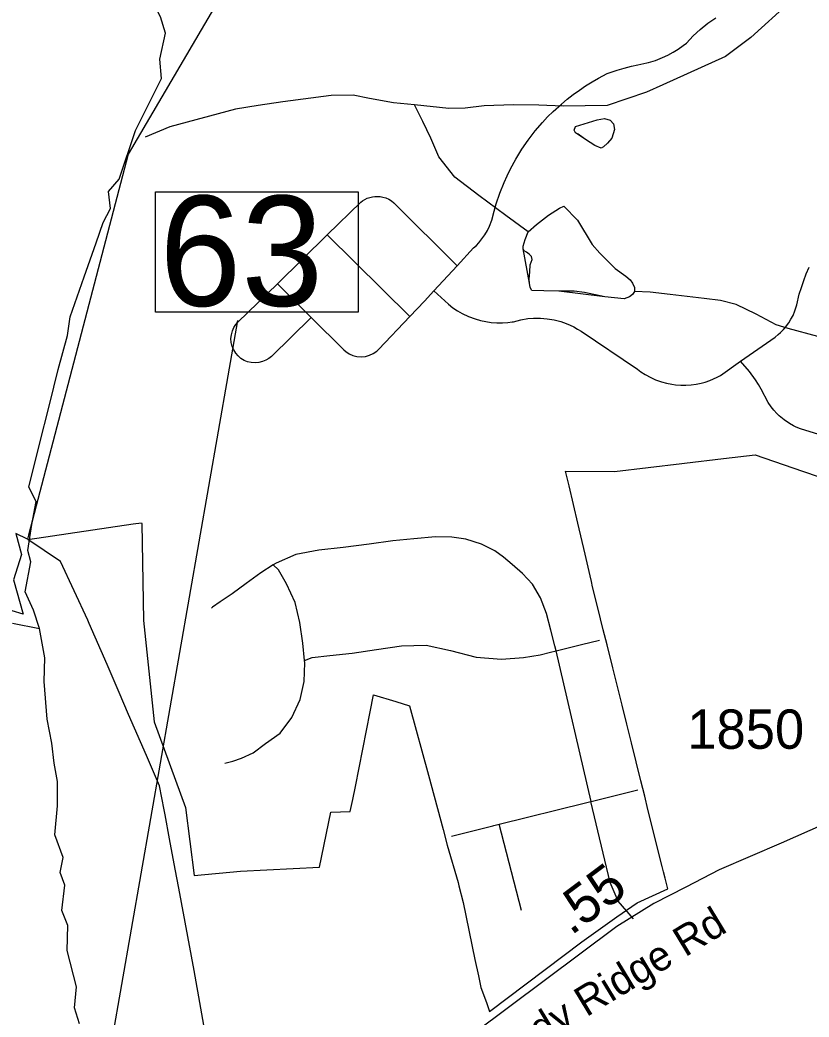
# Model space of a CAD drawing. Extents: x 1662474 to 1856135, y 779280 to 917889.
# Drawn here: x 1697773 to 1700283, y 841271 to 844441 of the extents above; entities that cross this region are included whole.
import ezdxf

# ---------------------------------------------------------------- set-up
doc = ezdxf.new("R2010")
doc.units = 0
for name, color, linetype in [('Exist Boundary Political City Limit New', 7, 'Continuous'), ('Exist Hydrographic Creek Single Shore', 7, 'Continuous'), ('Exist Hydrographic Misc Water Feature', 7, 'Continuous'), ('Exist Road Non-System Type 51', 7, 'Continuous'), ('Exist Road Secondary Mileage Hundredths English Label', 7, 'Continuous'), ('Exist Road Secondary Structure Standard Bridge Number Label', 7, 'Continuous'), ('Exist Road Secondary Type 51 Attributed', 7, 'Continuous'), ('Exist Road Secondary Type 51 Label', 7, 'Continuous'), ('Exist Road Secondary Type 51 Number Label', 7, 'Continuous'), ('Map Preparation Boundary City Limit Buffer Line', 7, 'Continuous')]:
    doc.layers.add(name, color=color, linetype=linetype)

msp = doc.modelspace()

# ---------------------------------------------------------------- linework, layer by layer
at = {"layer": 'Exist Boundary Political City Limit New'}
for points in [[(1698467.4, 844610.9), (1698117.4, 844014.4), (1697800.4, 842802.7), (1697797.1, 842790.2), (1697759.9, 842808.9), (1697778.6, 842742.1), (1697752.8, 842661.1), (1697783.4, 842551.6), (1697677.9, 842584.1)], [(1698474.8, 841734.9), (1698725.9, 841747.6), (1698761.9, 841922.9), (1698824.1, 841924.7), (1698832.2, 841962.7), (1698841.1, 842003.9), (1698887.4, 842241.2), (1698898.1, 842295.4), (1698969.1, 842273.9), (1699012.2, 842260.6), (1699072.4, 842039.7), (1699119.5, 841867.1), (1699131.6, 841817.6), (1699166.6, 841698.6), (1699169.4, 841687.7), (1699182.5, 841635.4), (1699220.4, 841454.4), (1699231.5, 841401.9), (1699239.4, 841364.6), (1699256.9, 841316.9), (1699267.1, 841289.1), (1699559.9, 841510.1), (1699671.2, 841589.4), (1699736.6, 841634), (1699834.2, 841678.8), (1699825, 841712.1), (1699819.9, 841732.6), (1699815.5, 841750.1), (1699805.4, 841791.1), (1699790.6, 841851.2), (1699770.8, 841931.4), (1699760.4, 841973.1), (1699748.4, 842021.6), (1699718.5, 842142.5), (1699703.8, 842202.3), (1699688.8, 842263), (1699674.1, 842321.9), (1699659.4, 842381.7), (1699641.4, 842454.9), (1699628.5, 842502.6), (1699611, 842571.9), (1699594.1, 842638.5), (1699590.9, 842655.5), (1699587.2, 842673.8), (1699571, 842742.7), (1699547.6, 842841.4), (1699519.8, 842959.5), (1699508.5, 843006.9), (1699664.4, 843005.4), (1699878.8, 843031), (1699887.1, 843032), (1700011.4, 843046.4), (1700112, 843058.1), (1700261.8, 843006.7), (1700271.9, 843003.2), (1701008.9, 842750.2)], [(1698397.8, 841023.2), (1698327.1, 841419.1), (1698278.5, 841680.4), (1698267, 841741.6), (1698249, 841837.7), (1698234.8, 841914.4), (1698231.9, 841929.9), (1698217.6, 842006.2), (1698175.6, 842102.3), (1698119, 842233.2), (1698089, 842302.6), (1698050.8, 842391.4), (1697994, 842522.3), (1697989, 842533), (1697902.8, 842718.9), (1697798.8, 842789.4), (1698133.2, 842838.9), (1698160.5, 842842.4), (1698160.6, 842840.4), (1698166, 842532), (1698200, 842209.9), (1698299.5, 841937.5), (1698327.4, 841721), (1698474.8, 841734.9)]]:
    msp.add_lwpolyline(points, dxfattribs=at)
at = {"layer": 'Exist Hydrographic Creek Single Shore'}
for points in [[(1698236, 844398.8), (1698220.8, 844451), (1698186.9, 844516.6), (1698172.8, 844575.9), (1698167.2, 844626.8), (1698165.4, 844683.2), (1698135.8, 844837.8), (1698129.4, 844962.5), (1698129.1, 845000)], [(1698180.4, 844168.6), (1698190.9, 844189.1), (1698224.1, 844254.9), (1698217.9, 844316.3), (1698236, 844398.8)], [(1698054.9, 843895.4), (1698089, 843935), (1698140.8, 844089.6), (1698180.4, 844168.6)], [(1697835.2, 842506.2), (1697816.9, 842564.5), (1697790.1, 842622.5), (1697807.6, 842718.2), (1697799, 842753.9), (1697811.6, 842837.2), (1697824.8, 842909.9), (1697801.9, 842956.1), (1697834.8, 843088.3), (1697867.5, 843218), (1697895, 843330.3), (1697924.5, 843438.4), (1697933.1, 843496.9), (1697977.2, 843624.2), (1698015.5, 843732.4), (1698038.6, 843797.2), (1698061.8, 843841.3), (1698054.9, 843895.4)], [(1697749.9, 842523.8), (1697835.2, 842506.2)], [(1697882.2, 842078.4), (1697874.9, 842141.9), (1697860.4, 842218.1), (1697850.8, 842337.4), (1697852.8, 842413.3), (1697835.2, 842506.2)], [(1697963, 841249.1), (1697946.8, 841300.5), (1697953.4, 841366.6), (1697923.9, 841482.4), (1697926, 841562.2), (1697906.9, 841609.4), (1697916.6, 841690.8), (1697901.6, 841730.9), (1697910.8, 841778.7), (1697884, 841850.6), (1697893.2, 841942.8), (1697893.2, 842020.4), (1697882.2, 842078.4)]]:
    msp.add_lwpolyline(points, dxfattribs=at)
at = {"layer": 'Exist Hydrographic Misc Water Feature'}
for points in [[(1700221.8, 844497.9), (1700098.2, 844385.5), (1700017.5, 844324.9), (1699818.2, 844235.4), (1699765.8, 844211.8), (1699641.3, 844169.1), (1699571.3, 844168.2), (1699501.3, 844167.1), (1699423.2, 844170.4), (1699343.2, 844171.1), (1699249.5, 844168.2), (1699189.2, 844161.1), (1699137.2, 844159.7), (1699028.3, 844171)], [(1699028.3, 844171), (1698961.3, 844178.1), (1698885.6, 844191.2), (1698833.7, 844202), (1698763.7, 844201), (1698609.4, 844181.2), (1698531.5, 844169.6), (1698459.2, 844157.1), (1698250.5, 844101.5), (1698171.8, 844068.6)], [(1699389.3, 843767.3), (1699318.7, 843819.6), (1699233.3, 843882.9), (1699156.5, 843941.9), (1699105.2, 844006.1), (1699079.9, 844064.9), (1699054.7, 844118.8), (1699028.3, 844171)], [(1699571.9, 844060.7), (1699548.3, 844078.3), (1699540.3, 844082.6), (1699536.4, 844090.9), (1699540.5, 844102.3), (1699608.8, 844123.9), (1699632.8, 844127.5), (1699650.6, 844123), (1699660.6, 844111.4), (1699664.3, 844093.2), (1699656, 844065.5), (1699641.8, 844049.3), (1699629.6, 844037.3), (1699621.5, 844033.3), (1699601.8, 844041.9), (1699571.9, 844060.7)], [(1699571.9, 844060.7), (1699540.3, 844082.6), (1699536.4, 844090.9), (1699540.5, 844102.3), (1699608.8, 844123.9), (1699632.8, 844127.5), (1699650.6, 844123), (1699660.6, 844111.4), (1699664.3, 844093.2), (1699656, 844065.5), (1699641.8, 844049.3), (1699629.6, 844037.3), (1699621.5, 844033.3), (1699601.8, 844041.9), (1699571.9, 844060.7)], [(1699389.3, 843767.3), (1699416, 843790.5), (1699454.7, 843820.1), (1699489, 843843.2), (1699503.1, 843849.5), (1699546.5, 843804.3), (1699593.6, 843727.8), (1699617.3, 843699.5), (1699666.5, 843650.8), (1699700, 843626.4), (1699713.9, 843614.6), (1699721.9, 843604.6), (1699727.9, 843590.5), (1699728.1, 843578.2)], [(1699389.3, 843767.3), (1699416, 843790.5), (1699454.7, 843820.1), (1699489, 843843.2), (1699503.1, 843849.5), (1699546.5, 843804.3), (1699593.6, 843727.8), (1699617.3, 843699.5), (1699666.5, 843650.8), (1699700, 843626.4), (1699713.9, 843614.6), (1699721.9, 843604.6), (1699727.9, 843590.5), (1699728.1, 843578.2)], [(1699728.1, 843578.2), (1699721.3, 843568.5), (1699712, 843561.3), (1699695.2, 843554.3), (1699633.2, 843561.3), (1699568.8, 843574.9), (1699535.6, 843578.8), (1699487.5, 843579), (1699439.6, 843580), (1699401.3, 843580.8), (1699396.5, 843590.7), (1699393.8, 843604.7), (1699393.1, 843617), (1699394.5, 843640.8), (1699396.5, 843662.9), (1699402.9, 843680), (1699400, 843689.1), (1699393.1, 843696.6), (1699384.9, 843702.5), (1699377.3, 843706.8), (1699374.3, 843713.5), (1699373.3, 843722.5), (1699379.7, 843742.8), (1699389.3, 843767.3)], [(1699728.1, 843578.2), (1699721.3, 843568.5), (1699712, 843561.3), (1699695.2, 843554.3), (1699633.2, 843561.3), (1699487.5, 843579), (1699439.6, 843580), (1699401.3, 843580.8), (1699396.5, 843590.7), (1699393.8, 843604.7), (1699374.3, 843713.5), (1699373.3, 843722.5), (1699379.7, 843742.8), (1699389.3, 843767.3)], [(1700311.1, 843435.1), (1700216.1, 843460), (1700178.3, 843472.2), (1700114.6, 843505.5), (1700051.1, 843536.3), (1700001.1, 843548.8), (1699949.2, 843555.6), (1699841.5, 843568.5), (1699777.6, 843575.6), (1699728.1, 843578.2)]]:
    msp.add_lwpolyline(points, dxfattribs=at)
at = {"layer": 'Exist Road Non-System Type 51'}
for p, q in [((1698592.1, 843602.5), (1698750.6, 843757.7)), ((1698750.6, 843757.7), (1699013.6, 843498.6)), ((1699090, 843579.7), (1699164, 843659.8)), ((1698592.1, 843602.5), (1698699.8, 843495.7)), ((1699589.6, 841956.4), (1699478.6, 842435.5)), ((1699368.6, 841610.2), (1699297.1, 841884.2))]:
    msp.add_line(p, q, dxfattribs=at)
for points in [[(1699164, 843659.8), (1699216.2, 843716.4), (1699224.9, 843724.4), (1699232.8, 843732.4), (1699242.8, 843744.8), (1699251.9, 843757.9), (1699260.1, 843771.6), (1699266.6, 843786), (1699273.8, 843804.6), (1699281.1, 843833.2), (1699287.9, 843856.6), (1699299.4, 843890.7), (1699312.9, 843924), (1699322.6, 843945.9), (1699333.1, 843967.4), (1699350.6, 843998.9), (1699369.2, 844029.9), (1699390.2, 844059.2), (1699411.8, 844088.4), (1699435.4, 844115.4), (1699451.6, 844132.9), (1699469, 844150), (1699495.8, 844173.9), (1699514.1, 844189.4), (1699532.8, 844204.1), (1699552.5, 844218.2), (1699572.4, 844231.4), (1699593.1, 844244.2), (1699613.6, 844256.1), (1699640.6, 844270.5), (1699672.4, 844281.5), (1699695.2, 844288.4), (1699718.4, 844294.4), (1699738.4, 844298.9), (1699766.9, 844304.6), (1699772.4, 844305.9), (1699794.5, 844312.5), (1699816.5, 844321.4), (1699833.6, 844329.6), (1699850.6, 844338.5), (1699866.9, 844348.7), (1699882.6, 844359.8), (1699892.9, 844367.9), (1699914.1, 844390.4), (1699936.8, 844411.2), (1699960.6, 844430.6), (1699986.1, 844448.2)], [(1698750.6, 843757.7), (1698857.8, 843862.1), (1698863.2, 843866), (1698870.6, 843870.5), (1698878.1, 843874.2), (1698886.1, 843876.5), (1698894.2, 843878.7), (1698902.6, 843880.2), (1698910.8, 843879.9), (1698919.1, 843879.7), (1698927.9, 843878.1), (1698937.2, 843875.5), (1698946.6, 843871), (1698955.1, 843866), (1698963, 843859.8), (1699164, 843659.8)], [(1700065.4, 843356.4), (1700174.8, 843432.8), (1700185.2, 843441.1), (1700192.6, 843447.9), (1700201.9, 843457.4), (1700208.4, 843464.8), (1700218.4, 843478.1), (1700225.4, 843489.7), (1700232, 843501.5), (1700238.2, 843516.7), (1700244.6, 843535.4), (1700251.9, 843568.9), (1700258.5, 843591), (1700265.9, 843612.8), (1700274.2, 843634.2), (1700283.9, 843655.2)], [(1698699.8, 843495.7), (1698573, 843371.6), (1698564.9, 843365.2), (1698555.6, 843359.5), (1698544.6, 843355.2), (1698533.1, 843352.2), (1698521.2, 843351.1), (1698509.1, 843351.9), (1698497.6, 843354.5), (1698486.4, 843358.9), (1698476.4, 843365.2), (1698467.4, 843373.2), (1698459.6, 843381.8), (1698453.2, 843392.2), (1698448.6, 843403.1), (1698445.6, 843416.2), (1698444.6, 843428), (1698445.9, 843440.1), (1698449.4, 843452.7), (1698454.1, 843463.4), (1698459.9, 843472.6), (1698466.6, 843480.5), (1698592.1, 843602.5)], [(1699013.6, 843498.6), (1699059.6, 843546.9), (1699090, 843579.7)], [(1699090, 843579.7), (1699136.1, 843537.4), (1699150.4, 843526.2), (1699164.6, 843516.2), (1699180, 843507.8), (1699200, 843498.1), (1699221, 843490.8), (1699237.8, 843485.8), (1699255.1, 843482.4), (1699272.4, 843479.4), (1699290, 843478.1), (1699307.9, 843478.1), (1699325.4, 843479.4), (1699338.9, 843481), (1699343, 843481.8), (1699366.6, 843488.1), (1699388.4, 843491.5), (1699406.2, 843493.1), (1699428.6, 843493.1), (1699450.6, 843491.2), (1699472.6, 843487.6), (1699494.1, 843482.1), (1699511, 843476), (1699523.1, 843470.8), (1699535.1, 843465.2), (1699546.9, 843458.4), (1699558.2, 843451.4), (1699737.5, 843331.4), (1699748, 843322.8), (1699761.6, 843314.1), (1699779.8, 843303.9), (1699794.8, 843297.5), (1699814.1, 843290.4), (1699830.1, 843286.2), (1699846.4, 843283.1), (1699858.2, 843281.2), (1699874.8, 843280.5), (1699891.6, 843280.2), (1699907.9, 843281.2), (1699924.1, 843283.7), (1699940.4, 843286.5), (1699952.1, 843289.7), (1699967.9, 843295.4), (1699979.2, 843300.2), (1699990.5, 843305.4), (1700001.5, 843311.2), (1700065.4, 843356.4)], [(1698699.8, 843495.7), (1698803.1, 843392.9), (1698809.4, 843387.4), (1698820.5, 843379.9), (1698832.5, 843374.7), (1698845.1, 843371.4), (1698858.8, 843370.2), (1698871.9, 843371.6), (1698884.8, 843375.2), (1698896.9, 843380.8), (1698908.4, 843388.4), (1698914.4, 843394.4), (1699013.6, 843498.6)], [(1701525.6, 842732.5), (1700933.2, 842932.4), (1700255.4, 843141.4), (1700242.5, 843146.6), (1700233.4, 843151.1), (1700221, 843157.9), (1700203.9, 843169.8), (1700187.9, 843182.6), (1700180.5, 843189.9), (1700171.1, 843200.2), (1700162.6, 843211.2), (1700153, 843225.4), (1700130.9, 843266.9), (1700122.2, 843281.9), (1700112.4, 843296.5), (1700093.4, 843323), (1700065.4, 843356.4)], [(1699478.6, 842435.5), (1699474, 842451.4), (1699461.8, 842501.5), (1699447.8, 842554.5), (1699428.5, 842604.2), (1699403.4, 842647.2), (1699372.2, 842681.5), (1699338.5, 842709.8), (1699311.1, 842733.1), (1699284.1, 842753.5), (1699241, 842774.8), (1699191.2, 842790), (1699147, 842796.9), (1699094.5, 842797.9), (1699026.6, 842791.2), (1698959.5, 842784.8), (1698883.9, 842774.9), (1698800.9, 842764.2), (1698724.4, 842755), (1698651, 842741.4), (1698588.4, 842714.5), (1698579, 842708.6)], [(1698579, 842708.6), (1698539.4, 842683.4), (1698492.4, 842649.8), (1698447.9, 842617.1), (1698410.1, 842590.9), (1698386.1, 842574.2), (1698382.6, 842571.4)], [(1698678.8, 842405), (1698673.1, 842459.4), (1698663.2, 842525), (1698648.2, 842589.2), (1698621.4, 842648.2), (1698595.8, 842693), (1698579, 842708.6)], [(1698678.8, 842405), (1698703.1, 842414.6), (1698758.6, 842420.9), (1698830, 842428.4), (1698907.9, 842439.2), (1698987, 842451.4), (1699065.1, 842452.9), (1699142.4, 842436.1), (1699224.4, 842415.6), (1699305.4, 842409), (1699374.6, 842413.8), (1699427.9, 842422.4), (1699461.1, 842430.9), (1699478.6, 842435.5)], [(1699478.6, 842435.5), (1699559.1, 842455.2), (1699616.4, 842469.6)], [(1698425.1, 842078.7), (1698450.4, 842084.5), (1698478.1, 842094.4), (1698514.8, 842111.2), (1698554.4, 842141), (1698600.6, 842173.5), (1698638.4, 842223.5), (1698664.6, 842280.4), (1698677.2, 842338.1), (1698679.6, 842397.2), (1698678.8, 842405)], [(1699145.5, 841846.4), (1699277.1, 841879.1), (1699280.5, 841880.1), (1699297.1, 841884.2), (1699572.2, 841952), (1699588.9, 841956.2), (1699589.6, 841956.4), (1699738.5, 841993.5)], [(1699724.9, 841583.2), (1699676.2, 841639.2), (1699650.9, 841698.9), (1699588.9, 841956.2)]]:
    msp.add_lwpolyline(points, dxfattribs=at)
at = {"layer": 'Exist Road Secondary Structure Standard Bridge Number Label'}
msp.add_line((1698046.6, 841086.4), (1698465.9, 843485.8), dxfattribs=at)
msp.add_lwpolyline([(1698204.6, 843894.6), (1698848.7, 843894.6), (1698848.7, 843512.3), (1698204.6, 843512.3)], close=True, dxfattribs=at)
at = {"layer": 'Exist Road Secondary Type 51 Attributed'}
msp.add_lwpolyline([(1700968.9, 842154.1), (1700922.5, 842142), (1700884.5, 842131.8), (1700753.5, 842078.4), (1700477.5, 841948.5), (1700194.3, 841824.1), (1699997.6, 841739.5), (1699890.8, 841683.8), (1699789.2, 841631.9), (1699671.7, 841559.4), (1699214.1, 841216.3), (1699154, 841172.8), (1699106.3, 841139.6), (1699020, 841090.1), (1698968.2, 841069.4), (1698920.5, 841054.9), (1698815.5, 841035.4), (1698647.4, 841017), (1698478.9, 841005.5), (1698249.6, 840985.5), (1698098.8, 840966.6), (1697991.4, 840957.4)], dxfattribs=at)
at = {"layer": 'Map Preparation Boundary City Limit Buffer Line'}
for points in [[(1698467.4, 844610.9), (1698117.4, 844014.4), (1697800.4, 842802.7), (1697797.1, 842790.2), (1697759.9, 842808.9), (1697778.6, 842742.1), (1697752.8, 842661.1), (1697783.4, 842551.6), (1697677.9, 842584.1)], [(1698474.8, 841734.9), (1698725.9, 841747.6), (1698761.9, 841922.9), (1698824.1, 841924.7), (1698832.2, 841962.7), (1698841.1, 842003.9), (1698887.4, 842241.2), (1698898.1, 842295.4), (1698969.1, 842273.9), (1699012.2, 842260.6), (1699072.4, 842039.7), (1699119.5, 841867.1), (1699131.6, 841817.6), (1699166.6, 841698.6), (1699169.4, 841687.7), (1699182.5, 841635.4), (1699220.4, 841454.4), (1699231.5, 841401.9), (1699239.4, 841364.6), (1699256.9, 841316.9), (1699267.1, 841289.1), (1699559.9, 841510.1), (1699671.2, 841589.4), (1699736.6, 841634), (1699834.2, 841678.8), (1699825, 841712.1), (1699819.9, 841732.6), (1699815.5, 841750.1), (1699805.4, 841791.1), (1699790.6, 841851.2), (1699770.8, 841931.4), (1699760.4, 841973.1), (1699748.4, 842021.6), (1699718.5, 842142.5), (1699703.8, 842202.3), (1699688.8, 842263), (1699674.1, 842321.9), (1699659.4, 842381.7), (1699641.4, 842454.9), (1699628.5, 842502.6), (1699611, 842571.9), (1699594.1, 842638.5), (1699590.9, 842655.5), (1699587.2, 842673.8), (1699571, 842742.7), (1699547.6, 842841.4), (1699519.8, 842959.5), (1699508.5, 843006.9), (1699664.4, 843005.4), (1699878.8, 843031), (1699887.1, 843032), (1700011.4, 843046.4), (1700112, 843058.1), (1700261.8, 843006.7), (1700271.9, 843003.2), (1701008.9, 842750.2)], [(1698397.8, 841023.2), (1698327.1, 841419.1), (1698278.5, 841680.4), (1698267, 841741.6), (1698249, 841837.7), (1698234.8, 841914.4), (1698231.9, 841929.9), (1698217.6, 842006.2), (1698175.6, 842102.3), (1698119, 842233.2), (1698089, 842302.6), (1698050.8, 842391.4), (1697994, 842522.3), (1697989, 842533), (1697902.8, 842718.9), (1697798.8, 842789.4), (1698133.2, 842838.9), (1698160.5, 842842.4), (1698160.6, 842840.4), (1698166, 842532), (1698200, 842209.9), (1698299.5, 841937.5), (1698327.4, 841721), (1698474.8, 841734.9)]]:
    msp.add_lwpolyline(points, dxfattribs=at)

# ---------------------------------------------------------------- texts
at = {"layer": 'Exist Road Secondary Mileage Hundredths English Label'}
msp.add_text('.55', height=125, rotation=36.8618, dxfattribs=at).set_placement((1699526.3, 841528.3))
at = {"layer": 'Exist Road Secondary Structure Standard Bridge Number Label'}
msp.add_text('63', height=350, dxfattribs=at).set_placement((1698217.1, 843532.1))
at = {"layer": 'Exist Road Secondary Type 51 Label'}
msp.add_text('Sandy Ridge Rd', height=95, rotation=31.2412, dxfattribs=at).set_placement((1699236.5, 841064.6))
at = {"layer": 'Exist Road Secondary Type 51 Number Label'}
msp.add_text('1850', height=125, dxfattribs=at).set_placement((1699895.7, 842123.9))

doc.saveas('drawing.dxf')
